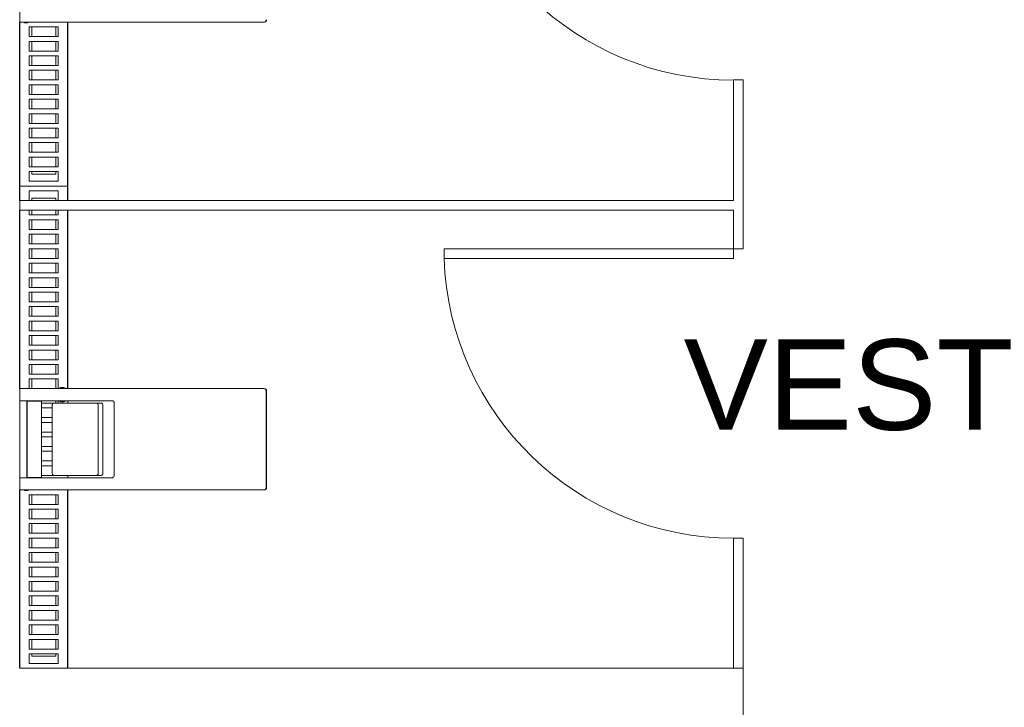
# Model space of a CAD drawing. Header units: millimetres. Extents: x 567 to 934, y -1 to 364.
# Tile 272 of 656: x 633.54 to 637.62, y 228.39 to 231.24. Entities that reach past the tile are written whole.
import ezdxf

# ---------------------------------------------------------------- set-up
doc = ezdxf.new("R2010")
doc.units = ezdxf.units.MM
doc.header["$MEASUREMENT"] = 0
doc.linetypes.add('NULL', pattern=[0])
doc.layers.add('ARQ FINA', color=8, linetype='Continuous')
doc.layers.add('TQ-Condutos', color=14, linetype='Continuous', lineweight=25)
doc.styles.add('Arial', font='arial.ttf')

msp = doc.modelspace()

# ---------------------------------------------------------------- linework, layer by layer
at = {"layer": 'ARQ FINA', "lineweight": 5}
for p, q in [((633.5394, 231.2808), (633.5394, 231.2308)), ((633.5394, 231.2308), (633.5616, 231.2308)), ((633.5587, 231.2306), (633.5587, 231.2277)), ((633.5587, 231.2277), (633.5724, 231.2277)), ((634.5519, 231.2308), (633.5616, 231.2308)), ((633.5794, 231.1708), (633.5794, 231.2108)), ((633.5794, 231.2108), (633.6994, 231.2108)), ((633.5895, 231.1708), (633.5895, 231.2108)), ((633.6895, 231.2108), (633.6895, 231.1708)), ((633.6994, 231.2108), (633.6994, 231.1708)), ((633.7394, 231.2308), (633.7394, 230.4908)), ((634.5519, 231.2308), (634.552, 231.2308)), ((634.5521, 231.2308), (634.5533, 231.2308)), ((633.6994, 231.1708), (633.5794, 231.1708)), ((633.5794, 231.1108), (633.5794, 231.1508)), ((633.5794, 231.1508), (633.6994, 231.1508)), ((633.5895, 231.1108), (633.5895, 231.1508)), ((633.6895, 231.1508), (633.6895, 231.1108)), ((633.6994, 231.1508), (633.6994, 231.1108)), ((633.6994, 231.1108), (633.5794, 231.1108)), ((633.5794, 231.0508), (633.5794, 231.0908)), ((633.5794, 231.0908), (633.6994, 231.0908)), ((633.5895, 231.0508), (633.5895, 231.0908)), ((633.6895, 231.0908), (633.6895, 231.0508)), ((633.6994, 231.0908), (633.6994, 231.0508)), ((633.6994, 231.0508), (633.5794, 231.0508)), ((633.5794, 230.9908), (633.5794, 231.0308)), ((633.5794, 231.0308), (633.6994, 231.0308)), ((633.5895, 230.9908), (633.5895, 231.0308)), ((633.6895, 231.0308), (633.6895, 230.9908)), ((633.6994, 231.0308), (633.6994, 230.9908)), ((633.6994, 230.9908), (633.5794, 230.9908)), ((633.5794, 230.9308), (633.5794, 230.9708)), ((633.5794, 230.9708), (633.6994, 230.9708)), ((633.5895, 230.9308), (633.5895, 230.9708)), ((633.6895, 230.9708), (633.6895, 230.9308)), ((633.6994, 230.9708), (633.6994, 230.9308)), ((636.4994, 230.4908), (636.4994, 230.9908)), ((636.5394, 230.9908), (636.4994, 230.9908)), ((636.5394, 230.9908), (636.5394, 230.2908)), ((633.6994, 230.9308), (633.5794, 230.9308)), ((633.5794, 230.8708), (633.5794, 230.9108)), ((633.5794, 230.9108), (633.6994, 230.9108)), ((633.5895, 230.8708), (633.5895, 230.9108)), ((633.6895, 230.9108), (633.6895, 230.8708)), ((633.6994, 230.9108), (633.6994, 230.8708)), ((633.6994, 230.8708), (633.5794, 230.8708)), ((633.5794, 230.8108), (633.5794, 230.8508)), ((633.5794, 230.8508), (633.6994, 230.8508)), ((633.5895, 230.8108), (633.5895, 230.8508)), ((633.6895, 230.8508), (633.6895, 230.8108)), ((633.6994, 230.8508), (633.6994, 230.8108)), ((633.6994, 230.8108), (633.5794, 230.8108)), ((633.5794, 230.7508), (633.5794, 230.7908)), ((633.5794, 230.7908), (633.6994, 230.7908)), ((633.5895, 230.7508), (633.5895, 230.7908)), ((633.6895, 230.7908), (633.6895, 230.7508)), ((633.6994, 230.7908), (633.6994, 230.7508)), ((633.6994, 230.7508), (633.5794, 230.7508)), ((633.5794, 230.6908), (633.5794, 230.7308)), ((633.5794, 230.7308), (633.6994, 230.7308)), ((633.5895, 230.6908), (633.5895, 230.7308)), ((633.6895, 230.7308), (633.6895, 230.6908)), ((633.6994, 230.7308), (633.6994, 230.6908)), ((633.6994, 230.6908), (633.5794, 230.6908)), ((633.5794, 230.6308), (633.5794, 230.6708)), ((633.5794, 230.6708), (633.6994, 230.6708)), ((633.6994, 230.6308), (633.5794, 230.6308)), ((633.5895, 230.6308), (633.5895, 230.6708)), ((633.6895, 230.6708), (633.6895, 230.6308)), ((633.6994, 230.6708), (633.6994, 230.6308)), ((633.5794, 230.5708), (633.5794, 230.6108)), ((633.5794, 230.6108), (633.6994, 230.6108)), ((633.5895, 230.6008), (633.5895, 230.6108)), ((633.6895, 230.6008), (633.5895, 230.6008)), ((633.6895, 230.6108), (633.6895, 230.6008)), ((633.6994, 230.6108), (633.6994, 230.5708)), ((633.7394, 230.5508), (633.5394, 230.5508)), ((633.5394, 230.5508), (633.7394, 230.5508)), ((633.6994, 230.5708), (633.5794, 230.5708)), ((633.5794, 230.4908), (633.5794, 230.5308)), ((633.5794, 230.5308), (633.6994, 230.5308)), ((633.6994, 230.5308), (633.6994, 230.4908)), ((633.5394, 230.4908), (636.4994, 230.4908)), ((633.5394, 230.4508), (633.5394, 230.4908)), ((633.5895, 230.5008), (633.5895, 230.4908)), ((633.6895, 230.5008), (633.5895, 230.5008)), ((633.6895, 230.4908), (633.6895, 230.5008)), ((636.4994, 230.4508), (633.5394, 230.4508)), ((633.5794, 230.4308), (633.5794, 230.4508)), ((633.6994, 230.4308), (633.5794, 230.4308)), ((633.5895, 230.4508), (633.5895, 230.4308)), ((633.6895, 230.4308), (633.6895, 230.4508)), ((633.6994, 230.4508), (633.6994, 230.4308)), ((633.7394, 230.4508), (633.7394, 229.7108)), ((636.4994, 230.2908), (636.4994, 230.4508)), ((633.5794, 230.3708), (633.5794, 230.4108)), ((633.5794, 230.4108), (633.6994, 230.4108)), ((633.5895, 230.4108), (633.5895, 230.3708)), ((633.6895, 230.3708), (633.6895, 230.4108)), ((633.6994, 230.4108), (633.6994, 230.3708)), ((633.6994, 230.3708), (633.5794, 230.3708)), ((633.5794, 230.3108), (633.5794, 230.3508)), ((633.5794, 230.3508), (633.6994, 230.3508)), ((633.5895, 230.3508), (633.5895, 230.3108)), ((633.6895, 230.3108), (633.6895, 230.3508)), ((633.6994, 230.3508), (633.6994, 230.3108)), ((633.6994, 230.3108), (633.5794, 230.3108)), ((633.5794, 230.2508), (633.5794, 230.2908)), ((633.5794, 230.2908), (633.6994, 230.2908)), ((633.5895, 230.2908), (633.5895, 230.2508)), ((633.6895, 230.2508), (633.6895, 230.2908)), ((633.6994, 230.2908), (633.6994, 230.2508)), ((636.4994, 230.2908), (635.2994, 230.2908)), ((635.2994, 230.2908), (635.2994, 230.2508)), ((636.4994, 230.2908), (636.5394, 230.2908)), ((636.4994, 230.2908), (636.4994, 230.2508)), ((633.6994, 230.2508), (633.5794, 230.2508)), ((633.5794, 230.1908), (633.5794, 230.2308)), ((633.5794, 230.2308), (633.6994, 230.2308)), ((633.5895, 230.2308), (633.5895, 230.1908)), ((633.6895, 230.1908), (633.6895, 230.2308)), ((633.6994, 230.2308), (633.6994, 230.1908)), ((636.4994, 230.2508), (635.2994, 230.2508)), ((633.6994, 230.1908), (633.5794, 230.1908)), ((633.5794, 230.1308), (633.5794, 230.1708)), ((633.5794, 230.1708), (633.6994, 230.1708)), ((633.5895, 230.1708), (633.5895, 230.1308)), ((633.6895, 230.1308), (633.6895, 230.1708)), ((633.6994, 230.1708), (633.6994, 230.1308)), ((633.6994, 230.1308), (633.5794, 230.1308)), ((633.5794, 230.0708), (633.5794, 230.1108)), ((633.5794, 230.1108), (633.6994, 230.1108)), ((633.5895, 230.1108), (633.5895, 230.0708)), ((633.6895, 230.0708), (633.6895, 230.1108)), ((633.6994, 230.1108), (633.6994, 230.0708)), ((633.6994, 230.0708), (633.5794, 230.0708)), ((633.5794, 230.0108), (633.5794, 230.0508)), ((633.5794, 230.0508), (633.6994, 230.0508)), ((633.5895, 230.0508), (633.5895, 230.0108)), ((633.6895, 230.0108), (633.6895, 230.0508)), ((633.6994, 230.0508), (633.6994, 230.0108)), ((633.6994, 230.0108), (633.5794, 230.0108)), ((633.5794, 229.9508), (633.5794, 229.9908)), ((633.5794, 229.9908), (633.6994, 229.9908)), ((633.5895, 229.9908), (633.5895, 229.9508)), ((633.6895, 229.9508), (633.6895, 229.9908)), ((633.6994, 229.9908), (633.6994, 229.9508)), ((633.6994, 229.9508), (633.5794, 229.9508)), ((633.5794, 229.8908), (633.5794, 229.9308)), ((633.5794, 229.9308), (633.6994, 229.9308)), ((633.5895, 229.9308), (633.5895, 229.8908)), ((633.6895, 229.8908), (633.6895, 229.9308)), ((633.6994, 229.9308), (633.6994, 229.8908)), ((633.6994, 229.8908), (633.5794, 229.8908)), ((633.5794, 229.8308), (633.5794, 229.8708)), ((633.5794, 229.8708), (633.6994, 229.8708)), ((633.5895, 229.8708), (633.5895, 229.8308)), ((633.6895, 229.8308), (633.6895, 229.8708)), ((633.6994, 229.8708), (633.6994, 229.8308)), ((633.6994, 229.8308), (633.5794, 229.8308)), ((633.5794, 229.7708), (633.5794, 229.8108)), ((633.5794, 229.8108), (633.6994, 229.8108)), ((633.5895, 229.8108), (633.5895, 229.7708)), ((633.6895, 229.7708), (633.6895, 229.8108)), ((633.6994, 229.8108), (633.6994, 229.7708)), ((633.6994, 229.7708), (633.5794, 229.7708)), ((633.5794, 229.7108), (633.5794, 229.7508)), ((633.5794, 229.7508), (633.6994, 229.7508)), ((633.5895, 229.7508), (633.5895, 229.7108)), ((633.6895, 229.7108), (633.6895, 229.7508)), ((633.6994, 229.7508), (633.6994, 229.7108)), ((633.5394, 229.7108), (633.5394, 229.6608)), ((633.5616, 229.7108), (633.5394, 229.7108)), ((633.5616, 229.7108), (634.5519, 229.7108)), ((634.552, 229.7108), (634.5519, 229.7108)), ((634.5533, 229.7108), (634.5521, 229.7108)), ((634.5619, 229.3008), (634.5619, 229.7008)), ((634.562, 229.7008), (634.562, 229.3008)), ((634.5633, 229.7008), (634.5633, 229.3008)), ((633.5394, 229.3408), (633.5394, 229.6608)), ((633.5394, 229.6608), (633.5616, 229.6608)), ((633.5616, 229.6608), (633.9214, 229.6608)), ((633.5694, 229.3408), (633.5694, 229.6608)), ((633.5704, 229.6588), (633.6294, 229.6588)), ((633.5704, 229.3428), (633.5704, 229.6588)), ((633.6294, 229.6588), (633.6294, 229.6608)), ((633.6294, 229.3428), (633.6294, 229.6588)), ((633.6827, 229.6508), (633.6294, 229.6508)), ((633.8563, 229.6508), (633.6827, 229.6508)), ((633.6895, 229.6508), (633.6895, 229.6608)), ((633.6994, 229.6608), (633.6994, 229.6508)), ((633.7394, 229.6608), (633.7394, 229.6508)), ((633.7394, 229.6508), (633.7394, 229.6608)), ((633.8757, 229.6508), (633.8563, 229.6508)), ((633.9314, 229.6508), (633.9314, 229.3508)), ((633.6294, 229.6308), (633.6739, 229.6308)), ((633.6739, 229.6408), (633.6739, 229.3608)), ((633.865, 229.3608), (633.865, 229.6408)), ((633.8844, 229.6408), (633.8844, 229.3608)), ((633.6739, 229.5908), (633.6294, 229.5908)), ((633.6294, 229.5708), (633.6739, 229.5708)), ((633.6739, 229.5308), (633.6294, 229.5308)), ((633.6294, 229.5108), (633.6739, 229.5108)), ((633.6739, 229.4708), (633.6294, 229.4708)), ((633.6294, 229.4508), (633.6739, 229.4508)), ((633.6739, 229.4108), (633.6294, 229.4108)), ((633.6294, 229.3908), (633.6739, 229.3908)), ((633.5394, 229.3408), (633.5394, 229.2908)), ((633.5616, 229.3408), (633.5394, 229.3408)), ((633.9214, 229.3408), (633.5616, 229.3408)), ((633.6294, 229.3428), (633.5704, 229.3428)), ((633.6827, 229.3508), (633.6294, 229.3508)), ((633.6294, 229.3408), (633.6294, 229.3428)), ((633.6827, 229.3508), (633.8563, 229.3508)), ((633.7394, 229.3508), (633.7394, 229.3408)), ((633.7394, 229.3408), (633.7394, 229.3508)), ((633.8563, 229.3508), (633.8757, 229.3508)), ((633.5394, 229.2908), (633.5616, 229.2908)), ((633.5587, 229.2906), (633.5587, 229.2877)), ((633.5587, 229.2877), (633.5724, 229.2877)), ((634.5519, 229.2908), (633.5616, 229.2908)), ((633.7394, 229.2908), (633.7394, 228.5508)), ((634.5519, 229.2908), (634.552, 229.2908)), ((634.5521, 229.2908), (634.5533, 229.2908)), ((633.5794, 229.2308), (633.5794, 229.2708)), ((633.5794, 229.2708), (633.6994, 229.2708)), ((633.5895, 229.2708), (633.5895, 229.2308)), ((633.6895, 229.2308), (633.6895, 229.2708)), ((633.6994, 229.2708), (633.6994, 229.2308)), ((633.6994, 229.2308), (633.5794, 229.2308)), ((633.5794, 229.1708), (633.5794, 229.2108)), ((633.5794, 229.2108), (633.6994, 229.2108)), ((633.5895, 229.2108), (633.5895, 229.1708)), ((633.6895, 229.1708), (633.6895, 229.2108)), ((633.6994, 229.2108), (633.6994, 229.1708)), ((633.6994, 229.1708), (633.5794, 229.1708)), ((633.5794, 229.1108), (633.5794, 229.1508)), ((633.5794, 229.1508), (633.6994, 229.1508)), ((633.5895, 229.1508), (633.5895, 229.1108)), ((633.6895, 229.1108), (633.6895, 229.1508)), ((633.6994, 229.1508), (633.6994, 229.1108)), ((633.6994, 229.1108), (633.5794, 229.1108)), ((633.5794, 229.0508), (633.5794, 229.0908)), ((633.5794, 229.0908), (633.6994, 229.0908)), ((633.5895, 229.0908), (633.5895, 229.0508)), ((633.6895, 229.0508), (633.6895, 229.0908)), ((633.6994, 229.0908), (633.6994, 229.0508)), ((636.4994, 228.5508), (636.4994, 229.0908)), ((636.5394, 229.0908), (636.4994, 229.0908)), ((636.5394, 229.0908), (636.5394, 228.5508)), ((633.6994, 229.0508), (633.5794, 229.0508)), ((633.5794, 228.9908), (633.5794, 229.0308)), ((633.5794, 229.0308), (633.6994, 229.0308)), ((633.5895, 229.0308), (633.5895, 228.9908)), ((633.6895, 228.9908), (633.6895, 229.0308)), ((633.6994, 229.0308), (633.6994, 228.9908)), ((633.6994, 228.9908), (633.5794, 228.9908)), ((633.5794, 228.9308), (633.5794, 228.9708)), ((633.5794, 228.9708), (633.6994, 228.9708)), ((633.5895, 228.9708), (633.5895, 228.9308)), ((633.6895, 228.9308), (633.6895, 228.9708)), ((633.6994, 228.9708), (633.6994, 228.9308)), ((633.6994, 228.9308), (633.5794, 228.9308)), ((633.5794, 228.8708), (633.5794, 228.9108)), ((633.5794, 228.9108), (633.6994, 228.9108)), ((633.5895, 228.9108), (633.5895, 228.8708)), ((633.6895, 228.8708), (633.6895, 228.9108)), ((633.6994, 228.9108), (633.6994, 228.8708)), ((633.6994, 228.8708), (633.5794, 228.8708)), ((633.5794, 228.8108), (633.5794, 228.8508)), ((633.5794, 228.8508), (633.6994, 228.8508)), ((633.5895, 228.8508), (633.5895, 228.8108)), ((633.6895, 228.8108), (633.6895, 228.8508)), ((633.6994, 228.8508), (633.6994, 228.8108)), ((633.6994, 228.8108), (633.5794, 228.8108)), ((633.5794, 228.7508), (633.5794, 228.7908)), ((633.5794, 228.7908), (633.6994, 228.7908)), ((633.5895, 228.7908), (633.5895, 228.7508)), ((633.6895, 228.7508), (633.6895, 228.7908)), ((633.6994, 228.7908), (633.6994, 228.7508)), ((633.6994, 228.7508), (633.5794, 228.7508)), ((633.5794, 228.6908), (633.5794, 228.7308)), ((633.5794, 228.7308), (633.6994, 228.7308)), ((633.5895, 228.7308), (633.5895, 228.6908)), ((633.6895, 228.6908), (633.6895, 228.7308)), ((633.6994, 228.7308), (633.6994, 228.6908)), ((633.6994, 228.6908), (633.5794, 228.6908)), ((633.5794, 228.6308), (633.5794, 228.6708)), ((633.5794, 228.6708), (633.6994, 228.6708)), ((633.5895, 228.6708), (633.5895, 228.6308)), ((633.6895, 228.6308), (633.6895, 228.6708)), ((633.6994, 228.6708), (633.6994, 228.6308)), ((633.6994, 228.6308), (633.5794, 228.6308)), ((633.5794, 228.5708), (633.5794, 228.6108)), ((633.5794, 228.6108), (633.6994, 228.6108)), ((633.5895, 228.6108), (633.5895, 228.6008)), ((633.5895, 228.6008), (633.6895, 228.6008)), ((633.6895, 228.6008), (633.6895, 228.6108)), ((633.6994, 228.6108), (633.6994, 228.5708)), ((636.4994, 228.5508), (633.5394, 228.5508)), ((633.6994, 228.5708), (633.5794, 228.5708)), ((636.4994, 228.5508), (636.5394, 228.5508)), ((636.5394, 228.0908), (636.5394, 228.5508))]:
    msp.add_line(p, q, dxfattribs=at)
for points in [[(633.5744, 231.2301), (633.5738, 231.2288), (633.5725, 231.2277), (633.5713, 231.2285)], [(633.6827, 229.6508), (633.6807, 229.6505), (633.6789, 229.6498), (633.6772, 229.6486), (633.6758, 229.647), (633.6748, 229.6451), (633.6741, 229.643), (633.6739, 229.6408)], [(633.865, 229.6408), (633.8648, 229.643), (633.8642, 229.6451), (633.8631, 229.647), (633.8617, 229.6486), (633.8601, 229.6498), (633.8582, 229.6505), (633.8563, 229.6508)], [(633.8757, 229.6508), (633.8776, 229.6505), (633.8795, 229.6498), (633.8811, 229.6486), (633.8825, 229.647), (633.8836, 229.6451), (633.8842, 229.643), (633.8844, 229.6408)], [(633.9214, 229.6608), (633.9236, 229.6605), (633.9257, 229.6598), (633.9276, 229.6586), (633.9292, 229.657), (633.9304, 229.6551), (633.9311, 229.653), (633.9314, 229.6508)], [(633.6739, 229.3608), (633.6741, 229.3585), (633.6748, 229.3564), (633.6758, 229.3545), (633.6772, 229.3529), (633.6789, 229.3517), (633.6807, 229.351), (633.6827, 229.3508)], [(633.8563, 229.3508), (633.8582, 229.351), (633.8601, 229.3517), (633.8617, 229.3529), (633.8631, 229.3545), (633.8642, 229.3564), (633.8648, 229.3585), (633.865, 229.3608)], [(633.8844, 229.3608), (633.8842, 229.3585), (633.8836, 229.3564), (633.8825, 229.3545), (633.8811, 229.3529), (633.8795, 229.3517), (633.8776, 229.351), (633.8757, 229.3508)], [(633.9314, 229.3508), (633.9311, 229.3485), (633.9304, 229.3464), (633.9292, 229.3445), (633.9276, 229.3429), (633.9257, 229.3417), (633.9236, 229.341), (633.9214, 229.3408)], [(633.5744, 229.2901), (633.5738, 229.2888), (633.5725, 229.2877), (633.5713, 229.2885)]]:
    msp.add_lwpolyline(points, dxfattribs=at)
for centre, radius, start, end in [((636.4994, 232.1908), 1.2007, 181.9092, 270), ((636.4994, 230.2908), 1.2007, 181.9092, 270), ((633.7158, 229.6858), 0.03, 64.3934, 115.6066), ((633.7158, 229.6858), 0.03, 244.3934, 295.6066)]:
    msp.add_arc(centre, radius, start, end, dxfattribs=at)
for centre, major_axis, start_param, end_param in [((634.5519, 231.2408), (0, -0.01), 6.283178, 7.853981), ((634.5533, 231.2408), (0, -0.01), 0, 1.570796), ((634.552, 231.2408), (0, -0.01), 0.2618, 1.570796), ((634.5521, 231.2408), (0, -0.01), 0.2618, 1.570796), ((634.5519, 229.7008), (0, 0.01), 4.712389, 6.283192), ((634.5533, 229.7008), (0, 0.01), 4.712389, 6.283185), ((634.552, 229.7008), (0, -0.01), 1.570796, 2.879793), ((634.5521, 229.7008), (0, -0.01), 1.570796, 2.879793), ((634.5519, 229.3008), (0, -0.01), 6.283178, 7.853981), ((634.5533, 229.3008), (0, -0.01), 0, 1.570796), ((634.552, 229.3008), (0, -0.01), 0.2618, 1.570796), ((634.5521, 229.3008), (0, -0.01), 0.2618, 1.570796)]:
    msp.add_ellipse(centre, major_axis=major_axis, ratio=0.99939, start_param=start_param, end_param=end_param, dxfattribs=at)
at = {"layer": 'TQ-Condutos'}
for p, q in [((633.5394, 230.4908), (633.5394, 231.2308)), ((633.7394, 230.5508), (633.7394, 231.2308)), ((633.7394, 230.4908), (633.7394, 230.5508)), ((633.5394, 229.7108), (633.5394, 230.4508)), ((633.7394, 229.7108), (633.7394, 230.4508)), ((633.5394, 228.5508), (633.5394, 229.2908)), ((633.7394, 228.5508), (633.7394, 229.2908))]:
    msp.add_line(p, q, dxfattribs=at)

# ---------------------------------------------------------------- texts
at = {"layer": 'ARQ FINA', "linetype": 'NULL', "lineweight": 5, "insert": (636.2924, 229.5347), "char_height": 0.375, "width": 8.384909, "attachment_point": 7, "line_spacing_factor": 0.9, "style": 'Arial'}
msp.add_mtext('VESTIÁRIO FEM.', dxfattribs=at)

doc.saveas('drawing.dxf')
